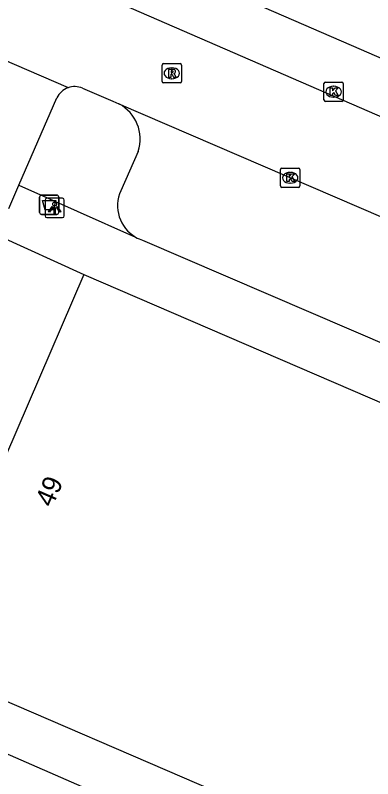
# Model space of a CAD drawing. Extents: x 162812 to 163818, y 381639 to 382470.
# Drawn here: x 163458.53 to 163477.02, y 381949.74 to 381989.23 of the extents above; entities that cross this region are included whole.
import ezdxf

# ---------------------------------------------------------------- set-up
doc = ezdxf.new("R2010")
doc.units = 0
for name, color, linetype in [('IMGEO_Afvalbak', 7, 'Continuous'), ('IMGEO_Kolk', 7, 'Continuous'), ('IMGEO_Lichtpunt', 7, 'Continuous'), ('IMGEO_Pand', 7, 'Continuous'), ('IMGEO_Pand_nummerreeks', 7, 'Continuous'), ('IMGEO_Rijbaan_lokaal_open', 7, 'Continuous'), ('IMGEO_Rioolput', 7, 'Continuous'), ('IMGEO_Voetpad_open', 7, 'Continuous')]:
    doc.layers.add(name, color=color, linetype=linetype)

msp = doc.modelspace()

# ---------------------------------------------------------------- linework, layer by layer
at = {"layer": 'IMGEO_Afvalbak'}
for p, q in [((163459.786, 381979.028), (163459.786, 381979.828)), ((163459.786, 381979.828), (163459.786, 381979.028)), ((163459.886, 381979.928), (163460.676, 381979.928)), ((163460.676, 381979.928), (163459.886, 381979.928)), ((163460.776, 381979.828), (163460.776, 381979.028)), ((163460.776, 381979.028), (163460.776, 381979.828)), ((163460.676, 381978.928), (163459.886, 381978.928)), ((163459.886, 381978.928), (163460.676, 381978.928))]:
    msp.add_line(p, q, dxfattribs=at)
msp.add_lwpolyline([(163459.929, 381979.642), (163460.633, 381979.642), (163460.484, 381979.172), (163460.078, 381979.172), (163459.929, 381979.642)], dxfattribs=at)
for centre, start, end in [((163459.886, 381979.828), 90, 180), ((163459.886, 381979.828), 90, 180), ((163460.676, 381979.828), 0, 90), ((163460.676, 381979.828), 360, 90), ((163459.886, 381979.028), 180, 270), ((163459.886, 381979.028), 180, 270), ((163460.676, 381979.028), 270, 0), ((163460.676, 381979.028), 270, 0)]:
    msp.add_arc(centre, 0.1, start, end, dxfattribs=at)
at = {"layer": 'IMGEO_Kolk'}
for p, q in [((163474.491, 381984.85), (163474.491, 381985.702)), ((163474.566, 381985.776), (163475.418, 381985.776)), ((163474.979, 381985.556), (163475.004, 381985.556)), ((163475.492, 381985.702), (163475.492, 381984.85)), ((163475.418, 381984.776), (163474.566, 381984.776)), ((163475.002, 381984.996), (163474.977, 381984.996)), ((163472.247, 381980.4), (163472.247, 381981.252)), ((163472.322, 381981.326), (163473.174, 381981.326)), ((163473.248, 381981.252), (163473.248, 381980.4)), ((163472.735, 381981.106), (163472.76, 381981.106)), ((163472.758, 381980.546), (163472.733, 381980.546)), ((163473.174, 381980.326), (163472.322, 381980.326))]:
    msp.add_line(p, q, dxfattribs=at)
for points in [[(163474.491, 381984.85), (163474.491, 381985.702)], [(163474.566, 381985.776), (163475.418, 381985.776)], [(163475.492, 381985.702), (163475.492, 381984.85)], [(163474.812, 381985.476), (163474.935, 381985.476), (163474.935, 381985.325), (163475.065, 381985.476), (163475.229, 381985.476), (163475.083, 381985.325), (163475.236, 381985.076), (163475.084, 381985.076), (163474.999, 381985.24), (163474.935, 381985.173), (163474.935, 381985.076), (163474.812, 381985.076), (163474.812, 381985.476)], [(163475.418, 381984.776), (163474.566, 381984.776)], [(163472.247, 381980.4), (163472.247, 381981.252)], [(163472.322, 381981.326), (163473.174, 381981.326)], [(163473.248, 381981.252), (163473.248, 381980.4)], [(163472.568, 381981.026), (163472.691, 381981.026), (163472.691, 381980.875), (163472.821, 381981.026), (163472.985, 381981.026), (163472.839, 381980.875), (163472.992, 381980.626), (163472.84, 381980.626), (163472.755, 381980.79), (163472.691, 381980.723), (163472.691, 381980.626), (163472.568, 381980.626), (163472.568, 381981.026)], [(163473.174, 381980.326), (163472.322, 381980.326)]]:
    msp.add_lwpolyline(points, dxfattribs=at)
for centre, start, end in [((163474.568, 381985.7), 91.552, 178.448), ((163474.568, 381985.7), 91.552, 178.448), ((163475.416, 381985.7), 1.552, 88.448), ((163475.416, 381985.7), 1.552, 88.448), ((163474.568, 381984.852), 181.552, 268.448), ((163474.568, 381984.852), 181.552, 268.448), ((163475.416, 381984.852), 271.552, 358.448), ((163475.416, 381984.852), 271.552, 358.448), ((163472.324, 381981.25), 91.552, 178.448), ((163472.324, 381981.25), 91.552, 178.448), ((163473.172, 381981.25), 1.552, 88.448), ((163473.172, 381981.25), 1.552, 88.448), ((163472.324, 381980.402), 181.552, 268.448), ((163472.324, 381980.402), 181.552, 268.448), ((163473.172, 381980.402), 271.552, 358.448), ((163473.172, 381980.402), 271.552, 358.448)]:
    msp.add_arc(centre, 0.0765, start, end, dxfattribs=at)
for centre, major_axis, ratio, start_param, end_param in [((163474.978, 381985.276), (-0.387, 0.002), 0.722429, 4.712389, 7.853982), ((163475.003, 381985.276), (-0.39, 0.002), 0.717154, 1.570796, 4.712389), ((163472.734, 381980.826), (-0.387, 0.002), 0.722429, 4.712389, 7.853982), ((163472.759, 381980.826), (-0.39, 0.002), 0.717154, 1.570796, 4.712389)]:
    msp.add_ellipse(centre, major_axis=major_axis, ratio=ratio, start_param=start_param, end_param=end_param, dxfattribs=at)
at = {"layer": 'IMGEO_Lichtpunt'}
for p, q in [((163460.066, 381979.668), (163460.066, 381978.861)), ((163460.066, 381979.668), (163460.066, 381978.861)), ((163460.968, 381979.763), (163460.16, 381979.763)), ((163460.968, 381979.763), (163460.16, 381979.763)), ((163461.062, 381978.861), (163461.062, 381979.668)), ((163461.062, 381978.861), (163461.062, 381979.668)), ((163460.16, 381978.767), (163460.968, 381978.767)), ((163460.16, 381978.767), (163460.968, 381978.767))]:
    msp.add_line(p, q, dxfattribs=at)
for points in [[(163460.44, 381979.332), (163460.479, 381979.304), (163460.291, 381979.042), (163460.253, 381979.069), (163460.44, 381979.332)], [(163460.542, 381979.284), (163460.589, 381979.284), (163460.589, 381978.962), (163460.542, 381978.962), (163460.542, 381979.284)], [(163460.652, 381979.304), (163460.69, 381979.331), (163460.877, 381979.069), (163460.838, 381979.041), (163460.652, 381979.304)]]:
    msp.add_lwpolyline(points, dxfattribs=at)
msp.add_circle((163460.565, 381979.466), 0.0994, dxfattribs=at)
for centre, start, end in [((163460.16, 381979.668), 90, 180), ((163460.16, 381979.668), 90, 180), ((163460.968, 381979.668), 0, 90), ((163460.968, 381979.668), 0, 90), ((163460.16, 381978.861), 180, 270), ((163460.16, 381978.861), 180, 270), ((163460.968, 381978.861), 270, 0), ((163460.968, 381978.861), 270, 360)]:
    msp.add_arc(centre, 0.0946, start, end, dxfattribs=at)
at = {"layer": 'IMGEO_Pand'}
for points in [[(163462.079, 381975.823), (163453.423, 381955.76)], [(163462.079, 381975.823), (163498.056, 381960.301), (163494.116, 381951.17)], [(163453.423, 381955.76), (163489.4, 381940.238), (163493.268, 381949.204)]]:
    msp.add_lwpolyline(points, dxfattribs=at)
at = {"layer": 'IMGEO_Rijbaan_lokaal_open'}
for points in [[(163545.774, 381956.604), (163522.258, 381966.695), (163521.066, 381967.074), (163511.591, 381969.13), (163499.913, 381974.227), (163462.837, 381990.346)], [(163456.425, 381987.587), (163461.257, 381985.486)], [(163462.003, 381985.457), (163463.575, 381984.785), (163463.89, 381984.649)], [(163458.714, 381980.451), (163460.673, 381984.956)], [(163463.89, 381984.649), (163500, 381969.1), (163502.542, 381967.996)], [(163458.188, 381979.241), (163458.714, 381980.451)]]:
    msp.add_lwpolyline(points, dxfattribs=at)
for centre, radius, start, end in [((163461.592, 381984.505), 1.036, 66.6609, 108.8867), ((163461.616, 381984.503), 1.046, 110.0828, 154.3668)]:
    msp.add_arc(centre, radius, start, end, dxfattribs=at)
at = {"layer": 'IMGEO_Rioolput'}
for p, q in [((163466.196, 381986.73), (163467.048, 381986.73)), ((163466.121, 381985.804), (163466.121, 381986.656)), ((163466.609, 381986.51), (163466.634, 381986.51)), ((163467.122, 381986.656), (163467.122, 381985.804)), ((163466.632, 381985.95), (163466.607, 381985.95)), ((163467.048, 381985.73), (163466.196, 381985.73))]:
    msp.add_line(p, q, dxfattribs=at)
for points in [[(163466.196, 381986.73), (163467.048, 381986.73)], [(163466.121, 381985.804), (163466.121, 381986.656)], [(163466.71, 381986.428), (163466.458, 381986.43), (163466.458, 381986.03)], [(163466.636, 381986.349), (163466.582, 381986.349), (163466.582, 381986.268)], [(163467.122, 381986.656), (163467.122, 381985.804)], [(163466.458, 381986.03), (163466.582, 381986.03), (163466.582, 381986.192), (163466.593, 381986.192)], [(163466.582, 381986.268), (163466.634, 381986.268)], [(163466.64, 381986.163), (163466.711, 381986.03), (163466.851, 381986.03), (163466.786, 381986.156)], [(163467.048, 381985.73), (163466.196, 381985.73)]]:
    msp.add_lwpolyline(points, dxfattribs=at)
for centre, radius, start, end in [((163466.198, 381986.654), 0.0765, 91.552, 178.448), ((163466.198, 381986.654), 0.0765, 91.552, 178.448), ((163467.046, 381986.654), 0.0765, 1.552, 88.448), ((163467.046, 381986.654), 0.0765, 1.552, 88.448), ((163466.642, 381986.253), 0.0964, 77.0061, 93.1865), ((163466.656, 381986.31), 0.0378, 276.6634, 79.6772), ((163466.709, 381986.318), 0.109, 350.3612, 89.416), ((163466.592, 381986.139), 0.0533, 26.0293, 88.6989), ((163466.618, 381986.457), 0.19, 274.7715, 282.9687), ((163466.707, 381986.318), 0.112, 277.5842, 350.9817), ((163466.691, 381986.103), 0.108, 29.5134, 73.7905), ((163466.198, 381985.806), 0.0765, 181.552, 268.448), ((163466.198, 381985.806), 0.0765, 181.552, 268.448), ((163467.046, 381985.806), 0.0765, 271.552, 358.448), ((163467.046, 381985.806), 0.0765, 271.552, 358.448)]:
    msp.add_arc(centre, radius, start, end, dxfattribs=at)
for centre, major_axis, ratio, start_param, end_param in [((163466.608, 381986.23), (-0.387, 0.002), 0.722429, 4.712389, 7.853982), ((163466.633, 381986.23), (-0.39, 0.002), 0.717154, 1.570796, 4.712389)]:
    msp.add_ellipse(centre, major_axis=major_axis, ratio=ratio, start_param=start_param, end_param=end_param, dxfattribs=at)
at = {"layer": 'IMGEO_Voetpad_open'}
for points in [[(163463.856, 381992.929), (163475.893, 381987.691), (163494.468, 381979.607)], [(163464.888, 381982.192), (163463.984, 381980.155)], [(163458.714, 381980.451), (163464.75, 381977.752)], [(163457.59, 381977.865), (163462.079, 381975.823)], [(163465.112, 381977.59), (163497.478, 381963.682)], [(163454.422, 381952.633), (163488.239, 381937.867), (163486.402, 381933.519)]]:
    msp.add_lwpolyline(points, dxfattribs=at)
for centre, radius, start, end in [((163462.915, 381982.822), 2.071, 342.2897, 61.9229), ((163465.695, 381979.377), 1.879, 155.5343, 239.827), ((163465.675, 381979.334), 1.832, 239.678, 252.1036)]:
    msp.add_arc(centre, radius, start, end, dxfattribs=at)

# ---------------------------------------------------------------- texts
at = {"layer": 'IMGEO_Pand_nummerreeks'}
msp.add_text('49', height=1, rotation=66.6627, dxfattribs=at).set_placement((163460.436, 381963.734))

doc.saveas('drawing.dxf')
